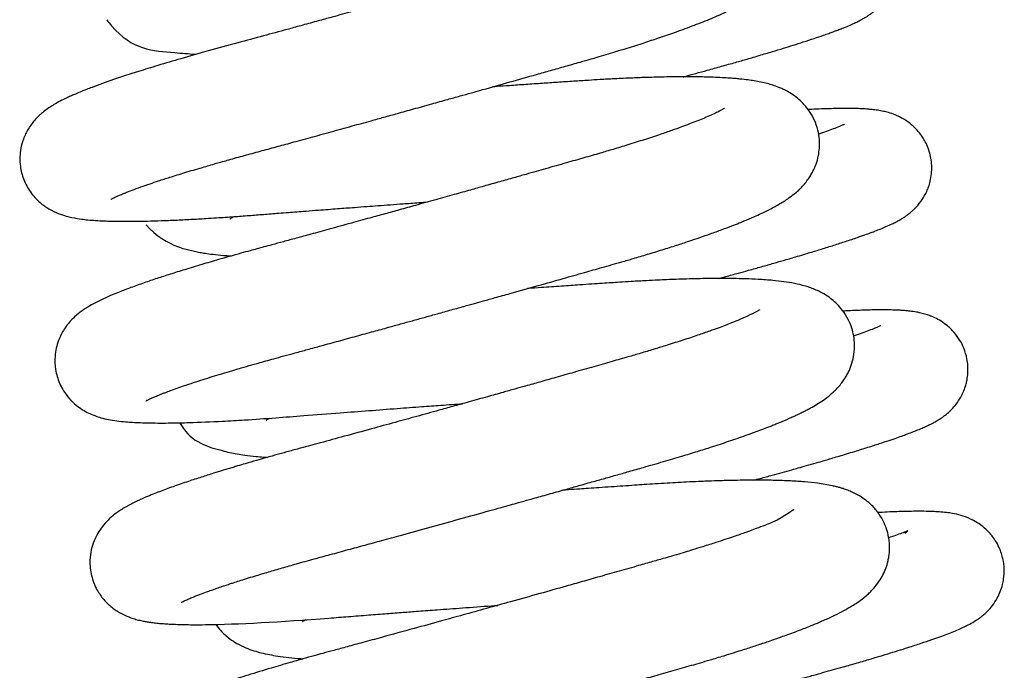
# Model space of a CAD drawing. Header units: inches. Extents: x 0 to 77643, y -44170 to 0.
# Tile 494 of 546: x 76590.931 to 76591.331, y -39754.608 to -39754.344. Entities that reach past the tile are written whole.
import ezdxf

# ---------------------------------------------------------------- set-up
doc = ezdxf.new("R2010")
doc.units = ezdxf.units.IN
doc.header["$MEASUREMENT"] = 0
doc.layers.get('0').update_dxf_attribs({"lineweight": 0})
doc.layers.add('FAKRO LOFT LADDERS', color=7, linetype='Continuous')

# ---------------------------------------------------------------- blocks, each defined once
blk = doc.blocks.new('A$C1F246084')
at = {"layer": 'FAKRO LOFT LADDERS', "color": 7, "linetype": 'Continuous'}
for points, knots in [([(96.4102, 325.4542), (96.4102, 325.4542), (96.4114, 325.4548), (96.4159, 325.4573), (96.4236, 325.4611), (96.4334, 325.4657), (96.4466, 325.4716), (96.4639, 325.4789), (96.4848, 325.4873), (96.5131, 325.4981), (96.5499, 325.5116), (96.5923, 325.5263), (96.6382, 325.5417), (96.6923, 325.5592), (96.7608, 325.5805), (96.835, 325.6026), (96.9053, 325.623), (96.9718, 325.6418), (97.0411, 325.661), (97.1159, 325.6812), (97.1907, 325.7017), (97.2699, 325.7233), (97.3568, 325.7471), (97.4524, 325.7734), (97.5485, 325.8), (97.6318, 325.823), (97.7035, 325.8429), (97.7705, 325.8615), (97.8461, 325.8825), (97.9255, 325.9046), (97.999, 325.9252), (98.0795, 325.9477), (98.1782, 325.9754), (98.2995, 326.0095), (98.4064, 326.0397), (98.4935, 326.0644), (98.5622, 326.0839), (98.6259, 326.102), (98.6789, 326.1173), (98.7238, 326.1304), (98.7782, 326.1466), (98.8469, 326.1676), (98.9234, 326.1918), (98.9921, 326.2144), (99.0457, 326.2327), (99.0902, 326.2483), (99.1306, 326.2629), (99.1729, 326.2788), (99.2142, 326.2949), (99.2532, 326.3108), (99.287, 326.3253), (99.3135, 326.3373), (99.3346, 326.3472), (99.3565, 326.3579), (99.3778, 326.3688), (99.3982, 326.3801), (99.4171, 326.3911), (99.4378, 326.404), (99.4564, 326.4168), (99.4743, 326.4302), (99.4938, 326.4464), (99.5129, 326.4645), (99.5343, 326.4891), (99.5484, 326.5082), (99.5612, 326.5287), (99.575, 326.5552), (99.5877, 326.5883), (99.5968, 326.6287), (99.6, 326.6701), (99.5967, 326.7152), (99.5856, 326.759), (99.5687, 326.7982), (99.547, 326.8337), (99.52, 326.8657), (99.4906, 326.892), (99.4515, 326.9189), (99.4092, 326.9392), (99.3629, 326.9547), (99.3195, 326.965), (99.2813, 326.9715), (99.2484, 326.976), (99.224, 326.9787), (99.2016, 326.9808), (99.1815, 326.9824), (99.1551, 326.9842), (99.1253, 326.9859), (99.095, 326.9871), (99.0679, 326.9879), (99.0352, 326.9887), (98.9912, 326.9892), (98.9392, 326.9892), (98.8852, 326.9886), (98.8328, 326.9875), (98.7821, 326.9861), (98.7345, 326.9844), (98.6905, 326.9826), (98.6415, 326.9803), (98.5864, 326.9774), (98.531, 326.9742), (98.4853, 326.9712), (98.4463, 326.9686), (98.4067, 326.966), (98.3612, 326.963), (98.3081, 326.9594), (98.2457, 326.9551), (98.1778, 326.9505), (98.1133, 326.946), (98.0716, 326.9431), (98.0528, 326.9418), (98.0512, 326.9417)], [0.124816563, 0.124816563, 0.124816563, 0.124816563, 0.124864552, 0.12493936, 0.124987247, 0.125039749, 0.125111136, 0.125179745, 0.125251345, 0.125332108, 0.125444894, 0.125551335, 0.125640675, 0.125749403, 0.125883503, 0.126026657, 0.126134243, 0.126226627, 0.126336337, 0.126443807, 0.126548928, 0.126648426, 0.126766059, 0.126894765, 0.127020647, 0.127133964, 0.127209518, 0.127290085, 0.127384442, 0.127491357, 0.127586, 0.127659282, 0.12779351, 0.127958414, 0.128124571, 0.128213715, 0.128309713, 0.128406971, 0.128482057, 0.128538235, 0.128604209, 0.128725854, 0.128856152, 0.128976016, 0.129079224, 0.129146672, 0.129228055, 0.129317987, 0.129409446, 0.129499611, 0.129589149, 0.129660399, 0.12970736, 0.129761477, 0.129844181, 0.129893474, 0.129947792, 0.130022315, 0.130084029, 0.1301309, 0.130190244, 0.130262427, 0.130319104, 0.130363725, 0.130402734, 0.130442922, 0.130505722, 0.13056508, 0.130622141, 0.130681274, 0.130750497, 0.13080647, 0.130866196, 0.130928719, 0.130996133, 0.131058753, 0.131181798, 0.131294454, 0.131418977, 0.131542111, 0.131606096, 0.131678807, 0.131726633, 0.131771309, 0.131822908, 0.131910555, 0.131971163, 0.132016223, 0.132078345, 0.132167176, 0.132272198, 0.132362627, 0.13244719, 0.132534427, 0.132607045, 0.132669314, 0.132734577, 0.132825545, 0.132908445, 0.132968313, 0.133014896, 0.133067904, 0.133128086, 0.133196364, 0.133276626, 0.133369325, 0.1334544, 0.133518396, 0.133524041, 0.133524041, 0.133524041, 0.133524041]), ([(99.1493, 326.8404), (99.1493, 326.8404), (99.1476, 326.8392), (99.1388, 326.8339), (99.1212, 326.8245), (99.1012, 326.8148), (99.0813, 326.8057), (99.0606, 326.7967), (99.0362, 326.7865), (99.0068, 326.7748), (98.9759, 326.7629), (98.9466, 326.752), (98.9212, 326.7428), (98.8899, 326.7317), (98.8436, 326.7158), (98.7805, 326.6949), (98.7124, 326.6732), (98.6469, 326.6531), (98.5859, 326.6349), (98.5221, 326.6163), (98.4522, 326.5964), (98.3734, 326.5738), (98.2891, 326.5498), (98.1966, 326.5235), (98.0944, 326.4946), (97.981, 326.4627), (97.865, 326.4301), (97.7576, 326.4001), (97.6709, 326.376), (97.6013, 326.3567), (97.5451, 326.3411), (97.4939, 326.3269), (97.4405, 326.3122), (97.3788, 326.2952), (97.3113, 326.2766), (97.2273, 326.2536), (97.1272, 326.2262), (97.0016, 326.1921), (96.87, 326.1565), (96.7438, 326.1206), (96.6341, 326.0882), (96.482, 326.0411), (96.3732, 326.0041), (96.2969, 325.9748), (96.2784, 325.9674), (96.2644, 325.9618), (96.2514, 325.9564), (96.2362, 325.9499), (96.2187, 325.9422), (96.1959, 325.9317), (96.1697, 325.9187), (96.1423, 325.9036), (96.1163, 325.8872), (96.0876, 325.8662), (96.0545, 325.8366), (96.0194, 325.7914), (95.9942, 325.7398), (95.9786, 325.6794), (95.9779, 325.6133), (95.9949, 325.5456), (96.0282, 325.4845), (96.0703, 325.439), (96.1201, 325.4044), (96.1613, 325.3856), (96.1974, 325.374), (96.232, 325.3658), (96.2662, 325.3601), (96.3024, 325.356), (96.3379, 325.3531), (96.3746, 325.3512), (96.4132, 325.3499), (96.4538, 325.3492), (96.5018, 325.3492), (96.5556, 325.3498), (96.615, 325.3512), (96.6808, 325.3535), (96.7393, 325.3561), (96.7871, 325.3586), (96.8238, 325.3606), (96.8645, 325.363), (96.9198, 325.3665), (96.9874, 325.3711), (97.0618, 325.3767), (97.1324, 325.3823), (97.1954, 325.3873), (97.248, 325.3914), (97.2912, 325.3947), (97.3384, 325.3984), (97.4028, 325.4033), (97.4793, 325.4091), (97.5562, 325.4149), (97.62, 325.4197), (97.6766, 325.4239), (97.7333, 325.4281), (97.7976, 325.4328), (97.8564, 325.437), (97.8953, 325.4398), (97.9094, 325.4408)], [0.870122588, 0.870122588, 0.870122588, 0.870122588, 0.870178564, 0.87028236, 0.870384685, 0.870480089, 0.870544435, 0.870599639, 0.870681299, 0.870759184, 0.870834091, 0.870906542, 0.870955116, 0.871001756, 0.871104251, 0.871226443, 0.871348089, 0.871453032, 0.871543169, 0.87163193, 0.871738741, 0.871844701, 0.871962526, 0.872082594, 0.872213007, 0.872361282, 0.872517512, 0.872652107, 0.872764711, 0.87284284, 0.872913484, 0.872976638, 0.873036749, 0.873116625, 0.873212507, 0.873297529, 0.873445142, 0.873611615, 0.873814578, 0.874011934, 0.874191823, 0.874357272, 0.874826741, 0.874894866, 0.874939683, 0.874976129, 0.87501085, 0.875050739, 0.875108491, 0.875169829, 0.875266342, 0.875365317, 0.875445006, 0.875524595, 0.875629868, 0.875726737, 0.875804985, 0.875881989, 0.875979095, 0.876065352, 0.876155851, 0.876255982, 0.876337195, 0.876433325, 0.876528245, 0.876603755, 0.876736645, 0.876823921, 0.876925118, 0.877040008, 0.877114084, 0.877217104, 0.87732624, 0.877428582, 0.877548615, 0.877668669, 0.877784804, 0.877847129, 0.877904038, 0.877959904, 0.878036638, 0.878156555, 0.878257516, 0.878353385, 0.878449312, 0.878512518, 0.878562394, 0.878619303, 0.878695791, 0.878809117, 0.878908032, 0.878981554, 0.879044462, 0.879115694, 0.879188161, 0.879278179, 0.879329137, 0.879329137, 0.879329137, 0.879329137]), ([(99.1195, 326.0337), (99.121, 326.0342), (99.141, 326.0396), (99.1793, 326.05), (99.2387, 326.0663), (99.3013, 326.0837), (99.3645, 326.1016), (99.4239, 326.1186), (99.4827, 326.1358), (99.5397, 326.1528), (99.593, 326.169), (99.6417, 326.1841), (99.6905, 326.1997), (99.7392, 326.2156), (99.7779, 326.2288), (99.8077, 326.2394), (99.8303, 326.2475), (99.8516, 326.2555), (99.876, 326.2649), (99.9023, 326.2757), (99.9281, 326.2871), (99.952, 326.2986), (99.9698, 326.3082), (99.9847, 326.3171), (99.9952, 326.3237), (100.0081, 326.3327), (100.0217, 326.3432), (100.0372, 326.3566), (100.0532, 326.3726), (100.0698, 326.3927), (100.0846, 326.414), (100.0994, 326.441), (100.1116, 326.4713), (100.1195, 326.5017), (100.1235, 326.5282), (100.1251, 326.5565), (100.1234, 326.5884), (100.1173, 326.6202), (100.1083, 326.649), (100.0965, 326.6764), (100.0776, 326.7088), (100.0522, 326.7403), (100.0213, 326.7681), (99.989, 326.7899), (99.9531, 326.8075), (99.9175, 326.8196), (99.8855, 326.8268), (99.8586, 326.831), (99.8345, 326.8337), (99.8129, 326.8354), (99.7898, 326.8367), (99.762, 326.8377), (99.7282, 326.8381), (99.6942, 326.8379), (99.667, 326.8375), (99.6408, 326.8368), (99.6122, 326.8359), (99.581, 326.8346), (99.5587, 326.8336), (99.5478, 326.833), (99.5462, 326.833)], [0.133271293, 0.133271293, 0.133271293, 0.133271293, 0.133277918, 0.13335651, 0.133436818, 0.133539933, 0.133643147, 0.133734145, 0.133831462, 0.133944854, 0.13404243, 0.13413507, 0.134237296, 0.134355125, 0.134466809, 0.134534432, 0.134595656, 0.134658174, 0.134725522, 0.134826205, 0.134924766, 0.135004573, 0.135085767, 0.13511858, 0.135152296, 0.135193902, 0.135225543, 0.135262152, 0.135304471, 0.135341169, 0.1353779, 0.135417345, 0.135467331, 0.135509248, 0.135541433, 0.135571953, 0.135618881, 0.13566443, 0.135696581, 0.135735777, 0.135780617, 0.135844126, 0.135897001, 0.135955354, 0.136021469, 0.136101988, 0.13619617, 0.136276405, 0.13634728, 0.136422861, 0.136481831, 0.136559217, 0.136674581, 0.136763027, 0.136824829, 0.136874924, 0.136947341, 0.137020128, 0.137077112, 0.137086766, 0.137086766, 0.137086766, 0.137086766]), ([(96.3905, 326.3042), (96.3978, 326.2939), (96.5036, 326.1617), (96.6354, 326.1552), (96.7763, 326.1433), (96.8105, 326.1407)], [0.85849885, 0.85849885, 0.85849885, 0.85849885, 0.858556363, 0.859285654, 0.859504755, 0.859504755, 0.859504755, 0.859504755]), ([(96.576, 324.4988), (96.576, 324.4988), (96.5767, 324.4992), (96.5802, 324.5011), (96.5851, 324.5036), (96.5917, 324.5068), (96.6003, 324.5108), (96.6129, 324.5164), (96.628, 324.5228), (96.643, 324.5288), (96.6576, 324.5346), (96.6756, 324.5414), (96.6994, 324.5503), (96.7305, 324.5614), (96.7622, 324.5723), (96.7962, 324.5837), (96.8334, 324.5958), (96.878, 324.61), (96.9238, 324.6241), (96.968, 324.6374), (97.0075, 324.6491), (97.0464, 324.6604), (97.0901, 324.673), (97.1372, 324.6863), (97.1839, 324.6992), (97.2299, 324.7118), (97.2831, 324.7262), (97.3421, 324.7423), (97.4109, 324.7611), (97.4882, 324.7823), (97.571, 324.8051), (97.6497, 324.8267), (97.7194, 324.846), (97.7804, 324.8628), (97.8369, 324.8785), (97.8926, 324.8939), (97.9516, 324.9103), (98.0142, 324.9278), (98.0752, 324.9448), (98.1284, 324.9596), (98.1779, 324.9734), (98.2338, 324.9891), (98.3206, 325.0134), (98.4288, 325.0438), (98.5468, 325.0771), (98.6471, 325.1055), (98.7237, 325.1273), (98.782, 325.1439), (98.832, 325.1582), (98.8879, 325.1745), (98.9523, 325.1937), (99.0207, 325.2147), (99.0863, 325.2355), (99.1455, 325.2549), (99.1986, 325.2728), (99.2511, 325.2911), (99.3015, 325.3094), (99.3468, 325.3265), (99.3827, 325.3406), (99.4109, 325.3521), (99.4346, 325.3621), (99.4605, 325.3733), (99.4924, 325.3878), (99.5245, 325.4035), (99.5532, 325.4186), (99.5759, 325.4315), (99.5977, 325.4448), (99.6206, 325.4601), (99.6436, 325.4775), (99.6618, 325.4932), (99.6769, 325.5079), (99.6899, 325.5216), (99.7044, 325.5393), (99.718, 325.5586), (99.7302, 325.579), (99.743, 325.6049), (99.7548, 325.6373), (99.763, 325.6763), (99.7657, 325.7159), (99.7624, 325.76), (99.7508, 325.8064), (99.7309, 325.8504), (99.7056, 325.8876), (99.6812, 325.9147), (99.6515, 325.9403), (99.6291, 325.9554), (99.607, 325.9679), (99.59, 325.9763), (99.5682, 325.9857), (99.5438, 325.9943), (99.5158, 326.0023), (99.4865, 326.0091), (99.4563, 326.0146), (99.4235, 326.0194), (99.3934, 326.0229), (99.3653, 326.0255), (99.3415, 326.0274), (99.3109, 326.0294), (99.2737, 326.0313), (99.236, 326.0325), (99.2038, 326.0332), (99.1735, 326.0336), (99.1376, 326.0339), (99.0937, 326.0337), (99.0432, 326.0331), (98.9944, 326.032), (98.9524, 326.0308), (98.9155, 326.0295), (98.8642, 326.0275), (98.8015, 326.0246), (98.7307, 326.0208), (98.6666, 326.0169), (98.5992, 326.0124), (98.5265, 326.0075), (98.4506, 326.0024), (98.3749, 325.9972), (98.3034, 325.9923), (98.2509, 325.9887), (98.2242, 325.9868), (98.217, 325.9863)], [0.1119448, 0.1119448, 0.1119448, 0.1119448, 0.111984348, 0.112043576, 0.112092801, 0.112126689, 0.112172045, 0.112243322, 0.112308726, 0.112356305, 0.112404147, 0.112453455, 0.112522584, 0.112611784, 0.112692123, 0.112744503, 0.112839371, 0.112925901, 0.113007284, 0.113093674, 0.113160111, 0.113208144, 0.113285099, 0.113369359, 0.113426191, 0.113495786, 0.113571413, 0.113654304, 0.113743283, 0.113852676, 0.113964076, 0.114068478, 0.114156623, 0.114229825, 0.1142997, 0.114369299, 0.114438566, 0.114520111, 0.114602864, 0.114665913, 0.114718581, 0.114788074, 0.114875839, 0.115045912, 0.115200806, 0.115335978, 0.115447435, 0.115516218, 0.11558137, 0.115661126, 0.115760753, 0.115870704, 0.115980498, 0.11608038, 0.116172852, 0.116264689, 0.116374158, 0.116470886, 0.116549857, 0.116612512, 0.116667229, 0.116721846, 0.116806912, 0.116918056, 0.116994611, 0.117060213, 0.11712778, 0.117200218, 0.11727903, 0.117344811, 0.117373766, 0.117413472, 0.117461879, 0.117505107, 0.117541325, 0.117580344, 0.117643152, 0.117697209, 0.117752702, 0.117810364, 0.117880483, 0.117950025, 0.118014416, 0.118073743, 0.118129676, 0.118193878, 0.118228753, 0.118271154, 0.118316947, 0.118388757, 0.118458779, 0.118542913, 0.118630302, 0.118706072, 0.118804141, 0.11886319, 0.118911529, 0.11897474, 0.119074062, 0.11915329, 0.119211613, 0.119267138, 0.119328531, 0.119413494, 0.11950617, 0.119589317, 0.119655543, 0.11970903, 0.119762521, 0.119892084, 0.119988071, 0.120066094, 0.120160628, 0.120264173, 0.12035691, 0.120457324, 0.120554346, 0.120626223, 0.120652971, 0.120652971, 0.120652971, 0.120652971]), ([(99.315, 325.8849), (99.315, 325.8849), (99.315, 325.8849), (99.3134, 325.8838), (99.3059, 325.8792), (99.2922, 325.8718), (99.2719, 325.8617), (99.245, 325.8493), (99.2141, 325.8361), (99.1822, 325.8231), (99.1487, 325.8101), (99.1102, 325.7957), (99.0644, 325.7793), (99.0064, 325.7593), (98.937, 325.7364), (98.8618, 325.7127), (98.7913, 325.6913), (98.722, 325.6708), (98.6484, 325.6496), (98.5625, 325.625), (98.4867, 325.6034), (98.4226, 325.5852), (98.3726, 325.571), (98.3149, 325.5547), (98.2487, 325.536), (98.1801, 325.5166), (98.1081, 325.4964), (98.0318, 325.475), (97.9449, 325.4507), (97.8583, 325.4266), (97.778, 325.4043), (97.706, 325.3843), (97.63, 325.3633), (97.5417, 325.339), (97.4482, 325.3133), (97.3611, 325.2894), (97.289, 325.2698), (97.2277, 325.2531), (97.177, 325.2393), (97.1353, 325.228), (97.1013, 325.2188), (97.0649, 325.2089), (97.0031, 325.1917), (96.9257, 325.1698), (96.8374, 325.1439), (96.761, 325.1208), (96.6909, 325.0989), (96.6269, 325.078), (96.5645, 325.0569), (96.5043, 325.0353), (96.4549, 325.0165), (96.4123, 324.9991), (96.3746, 324.9825), (96.3369, 324.9642), (96.3074, 324.9477), (96.2851, 324.9335), (96.2683, 324.9218), (96.2494, 324.9071), (96.2281, 324.8876), (96.2076, 324.8649), (96.1846, 324.8336), (96.1582, 324.7825), (96.143, 324.7161), (96.1458, 324.6448), (96.1643, 324.5816), (96.195, 324.5293), (96.229, 324.4917), (96.2601, 324.4663), (96.2916, 324.4468), (96.3178, 324.4346), (96.3396, 324.4262), (96.3685, 324.4171), (96.4006, 324.4099), (96.439, 324.4037), (96.4757, 324.3999), (96.5129, 324.3972), (96.5506, 324.3953), (96.6094, 324.3937), (96.6843, 324.3936), (96.7985, 324.3961), (96.9143, 324.4009), (97.0532, 324.4088), (97.1815, 324.4176), (97.333, 324.4297), (97.4803, 324.4412), (97.6291, 324.4525), (97.7586, 324.4623), (97.8731, 324.4707), (97.9762, 324.4783), (98.0406, 324.483), (98.0749, 324.4854), (98.0752, 324.4854)], [0.882948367, 0.882948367, 0.882948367, 0.882948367, 0.882949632, 0.883014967, 0.883096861, 0.88318297, 0.883273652, 0.883381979, 0.883479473, 0.88356231, 0.883643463, 0.883730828, 0.883827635, 0.88393516, 0.884072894, 0.884205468, 0.884315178, 0.884409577, 0.884521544, 0.884638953, 0.884773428, 0.884832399, 0.884897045, 0.884972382, 0.885058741, 0.88515421, 0.885235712, 0.885332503, 0.885442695, 0.885562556, 0.885657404, 0.885743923, 0.885833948, 0.885945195, 0.886081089, 0.886195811, 0.886288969, 0.886371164, 0.886447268, 0.8865004, 0.886547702, 0.886593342, 0.886658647, 0.886820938, 0.886948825, 0.887087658, 0.887214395, 0.887333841, 0.887463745, 0.887610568, 0.887750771, 0.88784483, 0.887967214, 0.888092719, 0.888213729, 0.888265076, 0.888311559, 0.88837361, 0.888436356, 0.888486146, 0.88854256, 0.888631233, 0.888735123, 0.888818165, 0.888908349, 0.88899641, 0.889062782, 0.889123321, 0.889181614, 0.889246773, 0.889291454, 0.889354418, 0.889453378, 0.889566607, 0.889694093, 0.889780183, 0.889875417, 0.889993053, 0.890210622, 0.890377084, 0.890651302, 0.890814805, 0.891033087, 0.891216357, 0.891444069, 0.89161456, 0.891782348, 0.891924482, 0.892033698, 0.892156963, 0.89215802, 0.89215802, 0.89215802, 0.89215802]), ([(99.2864, 325.0784), (99.2978, 325.0815), (99.3296, 325.0901), (99.377, 325.103), (99.4232, 325.1158), (99.4592, 325.1258), (99.4892, 325.1342), (99.5189, 325.1426), (99.5555, 325.1531), (99.6037, 325.1669), (99.6538, 325.1816), (99.6959, 325.1941), (99.7369, 325.2064), (99.7842, 325.2209), (99.841, 325.2387), (99.8977, 325.2572), (99.9474, 325.274), (99.9838, 325.2868), (100.0092, 325.2961), (100.0308, 325.3043), (100.0545, 325.3136), (100.0807, 325.3245), (100.105, 325.3354), (100.1264, 325.346), (100.1431, 325.3551), (100.1584, 325.3642), (100.1717, 325.373), (100.1861, 325.3834), (100.1978, 325.3929), (100.2103, 325.4041), (100.2283, 325.4222), (100.2507, 325.4501), (100.2698, 325.4841), (100.2817, 325.5139), (100.29, 325.5421), (100.2954, 325.5741), (100.2966, 325.6058), (100.2944, 325.6353), (100.2891, 325.665), (100.2795, 325.6963), (100.2666, 325.7247), (100.2509, 325.7511), (100.233, 325.7752), (100.211, 325.7978), (100.194, 325.8123), (100.1726, 325.8278), (100.1523, 325.8396), (100.1364, 325.8475), (100.1159, 325.8563), (100.0916, 325.8644), (100.0648, 325.871), (100.0391, 325.8756), (100.015, 325.8787), (99.9918, 325.8808), (99.9692, 325.8822), (99.9461, 325.8831), (99.9264, 325.8836), (99.9061, 325.8839), (99.8804, 325.8839), (99.8477, 325.8836), (99.8078, 325.8826), (99.7645, 325.8811), (99.7304, 325.8795), (99.7128, 325.8786), (99.7108, 325.8785)], [0.120401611, 0.120401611, 0.120401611, 0.120401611, 0.120450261, 0.120537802, 0.120608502, 0.120656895, 0.120702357, 0.120747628, 0.120797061, 0.120878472, 0.120985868, 0.12105595, 0.12110456, 0.121211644, 0.121331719, 0.121456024, 0.12159398, 0.121692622, 0.121756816, 0.121815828, 0.121889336, 0.121981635, 0.122084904, 0.122157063, 0.122216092, 0.122264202, 0.122309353, 0.122342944, 0.122378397, 0.122404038, 0.122433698, 0.122501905, 0.122563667, 0.1225957, 0.122630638, 0.122679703, 0.122721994, 0.122753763, 0.122793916, 0.122838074, 0.122880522, 0.122914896, 0.122959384, 0.123002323, 0.123036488, 0.123076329, 0.123112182, 0.123141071, 0.123170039, 0.123239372, 0.123300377, 0.123382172, 0.123463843, 0.123523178, 0.123604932, 0.123678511, 0.12372715, 0.123777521, 0.123848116, 0.123935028, 0.124025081, 0.124131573, 0.124225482, 0.12423769, 0.12423769, 0.12423769, 0.12423769]), ([(99.8832, 325.8092), (99.8832, 325.8092), (99.8827, 325.8089), (99.8789, 325.8071), (99.8681, 325.8022), (99.848, 325.7938), (99.8153, 325.7815), (99.7861, 325.7711), (99.7671, 325.7645), (99.7611, 325.7625)], [0.8781202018, 0.8781202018, 0.8781202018, 0.8781202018, 0.8781430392, 0.8782208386, 0.8782664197, 0.8784176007, 0.8785331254, 0.8786449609, 0.8786938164, 0.8786938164, 0.8786938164, 0.8786938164]), ([(96.9729, 325.3599), (96.973, 325.3599), (96.9735, 325.3603), (96.9767, 325.3626), (96.9813, 325.3657), (96.9866, 325.3691), (96.9904, 325.3714), (96.9905, 325.3714)], [0.1297785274, 0.1297785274, 0.1297785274, 0.1297785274, 0.1297860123, 0.1298372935, 0.1298828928, 0.1299553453, 0.1299560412, 0.1299560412, 0.1299560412, 0.1299560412]), ([(96.5763, 325.3325), (96.6214, 325.2793), (96.6972, 325.2375), (96.7562, 325.2194), (96.7855, 325.2116), (96.8116, 325.206), (96.8375, 325.2011), (96.8681, 325.1963), (96.9069, 325.1913), (96.9459, 325.1875), (96.9719, 325.1855), (96.9797, 325.1849)], [0.8713532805, 0.8713532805, 0.8713532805, 0.8713532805, 0.8716900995, 0.8717794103, 0.8718483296, 0.8719198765, 0.8719858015, 0.8720493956, 0.8721487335, 0.8722681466, 0.872318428, 0.872318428, 0.872318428, 0.872318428]), ([(96.7419, 323.5433), (96.7419, 323.5433), (96.7452, 323.5453), (96.7565, 323.5509), (96.7727, 323.5584), (96.7919, 323.5666), (96.812, 323.5747), (96.8341, 323.5833), (96.859, 323.5926), (96.8858, 323.6022), (96.9107, 323.6109), (96.9359, 323.6195), (96.9571, 323.6266), (96.9738, 323.6321), (96.9927, 323.6383), (97.0194, 323.6468), (97.0526, 323.6573), (97.0981, 323.6713), (97.1541, 323.6881), (97.2205, 323.7075), (97.2922, 323.7279), (97.3682, 323.749), (97.4501, 323.7711), (97.5309, 323.7932), (97.6122, 323.8154), (97.6962, 323.8385), (97.7982, 323.8665), (97.9215, 323.9006), (98.0614, 323.9393), (98.1739, 323.9706), (98.2539, 323.9929), (98.299, 324.0056), (98.3439, 324.0181), (98.3975, 324.0331), (98.4641, 324.0517), (98.535, 324.0717), (98.6076, 324.0921), (98.6749, 324.1111), (98.7403, 324.1296), (98.8014, 324.1469), (98.8651, 324.165), (98.9409, 324.1865), (99.0248, 324.2105), (99.1099, 324.2358), (99.1857, 324.2591), (99.2462, 324.2782), (99.2949, 324.2941), (99.3352, 324.3075), (99.3758, 324.3213), (99.4167, 324.3357), (99.4675, 324.354), (99.5113, 324.3706), (99.5472, 324.3847), (99.5672, 324.3928), (99.5838, 324.3997), (99.5993, 324.4063), (99.6147, 324.4129), (99.6328, 324.4209), (99.6543, 324.4307), (99.6765, 324.4413), (99.697, 324.4516), (99.7198, 324.4636), (99.7455, 324.4781), (99.7761, 324.4973), (99.8063, 324.5192), (99.8372, 324.5459), (99.8643, 324.5756), (99.8826, 324.6012), (99.8954, 324.6227), (99.9065, 324.6445), (99.9194, 324.6776), (99.929, 324.7198), (99.9317, 324.764), (99.9277, 324.8055), (99.9175, 324.8468), (99.9012, 324.8866), (99.8761, 324.9265), (99.8494, 324.9568), (99.8237, 324.9797), (99.7978, 324.9982), (99.7732, 325.0125), (99.7477, 325.0247), (99.7231, 325.0344), (99.6881, 325.0456), (99.6472, 325.0551), (99.5947, 325.0636), (99.5411, 325.0696), (99.4801, 325.0741), (99.4164, 325.0768), (99.3518, 325.0783), (99.2912, 325.0785), (99.2349, 325.0781), (99.1868, 325.0773), (99.1367, 325.076), (99.0878, 325.0744), (99.0425, 325.0726), (98.9957, 325.0706), (98.9401, 325.0678), (98.8798, 325.0644), (98.8239, 325.0609), (98.778, 325.0578), (98.7342, 325.0549), (98.6847, 325.0516), (98.6208, 325.0473), (98.5413, 325.0419), (98.4585, 325.0362), (98.4048, 325.0325), (98.3829, 325.0309)], [0.099073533, 0.099073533, 0.099073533, 0.099073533, 0.099176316, 0.099253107, 0.099344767, 0.099433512, 0.099495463, 0.099560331, 0.099647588, 0.099709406, 0.099774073, 0.099835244, 0.09988477, 0.099908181, 0.099947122, 0.100002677, 0.100066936, 0.100138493, 0.100254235, 0.100360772, 0.100467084, 0.100591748, 0.100701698, 0.100819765, 0.100928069, 0.101031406, 0.101153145, 0.10132516, 0.101501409, 0.101678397, 0.101744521, 0.101799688, 0.101847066, 0.101912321, 0.102000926, 0.102097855, 0.102181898, 0.102279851, 0.102359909, 0.1024401, 0.102524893, 0.102619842, 0.102755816, 0.102884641, 0.102999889, 0.1031093, 0.10317939, 0.103246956, 0.103320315, 0.103399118, 0.103477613, 0.103618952, 0.103674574, 0.103717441, 0.103756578, 0.103792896, 0.103830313, 0.103870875, 0.103931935, 0.104000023, 0.104056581, 0.104108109, 0.10420007, 0.10429493, 0.104398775, 0.104486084, 0.104588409, 0.104633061, 0.104665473, 0.104700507, 0.104760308, 0.104825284, 0.104888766, 0.104945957, 0.104998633, 0.105063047, 0.105134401, 0.105194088, 0.105249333, 0.105302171, 0.105362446, 0.105416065, 0.105480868, 0.105549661, 0.105691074, 0.1058235, 0.105957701, 0.106121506, 0.106246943, 0.106370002, 0.106508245, 0.106585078, 0.106667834, 0.106752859, 0.106830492, 0.106899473, 0.106961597, 0.107040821, 0.107143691, 0.107218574, 0.107273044, 0.107331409, 0.107395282, 0.107469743, 0.1075819, 0.107700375, 0.107781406, 0.107781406, 0.107781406, 0.107781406]), ([(99.4809, 324.9296), (99.4809, 324.9295), (99.4751, 324.9254), (99.4263, 324.8996), (99.3531, 324.8697), (99.3179, 324.856), (99.284, 324.8433), (99.2412, 324.8278), (99.1861, 324.8086), (99.1191, 324.7863), (99.0486, 324.7639), (98.9813, 324.7431), (98.9188, 324.7245), (98.8541, 324.7057), (98.7801, 324.6845), (98.6951, 324.6602), (98.6059, 324.6348), (98.5206, 324.6106), (98.4439, 324.5889), (98.3788, 324.5705), (98.3206, 324.5541), (98.2608, 324.5373), (98.1886, 324.5171), (98.1087, 324.4948), (98.0318, 324.4733), (97.949, 324.4503), (97.8581, 324.4251), (97.7514, 324.3956), (97.6367, 324.3641), (97.5184, 324.3317), (97.4068, 324.3013), (97.3286, 324.2801), (97.2784, 324.2665), (97.2502, 324.2588), (97.2234, 324.2514), (97.1977, 324.2443), (97.1707, 324.2368), (97.1377, 324.2275), (97.0951, 324.2153), (97.0509, 324.2025), (97.0141, 324.1917), (96.9874, 324.1837), (96.9646, 324.1768), (96.9335, 324.1674), (96.8903, 324.154), (96.8348, 324.1364), (96.7849, 324.12), (96.7403, 324.1048), (96.7051, 324.0925), (96.6712, 324.0802), (96.6399, 324.0684), (96.6072, 324.0556), (96.577, 324.0431), (96.5512, 324.0318), (96.5294, 324.0217), (96.5079, 324.0112), (96.4855, 323.9993), (96.461, 323.9848), (96.4409, 323.9714), (96.4162, 323.9527), (96.3911, 323.93), (96.364, 323.8977), (96.345, 323.868), (96.3277, 323.8313), (96.3157, 323.7922), (96.3099, 323.7483), (96.3111, 323.7071), (96.3194, 323.6587), (96.3399, 323.6061), (96.3752, 323.5558), (96.415, 323.518), (96.4574, 323.4909), (96.4929, 323.4751), (96.522, 323.4653), (96.5464, 323.459), (96.5673, 323.4546), (96.5857, 323.4514), (96.6, 323.4493), (96.62, 323.4468), (96.6394, 323.4448), (96.6658, 323.4427), (96.6906, 323.4412), (96.7206, 323.4399), (96.7553, 323.4389), (96.8023, 323.4383), (96.9841, 323.439), (97.2406, 323.4535), (97.5344, 323.4771), (97.6262, 323.4842), (97.7129, 323.4909), (97.7915, 323.4969), (97.871, 323.5029), (97.9643, 323.5098), (98.0798, 323.5184), (98.1754, 323.5253), (98.2312, 323.5293), (98.241, 323.53)], [0.895801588, 0.895801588, 0.895801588, 0.895801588, 0.895868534, 0.896298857, 0.896412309, 0.896487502, 0.896562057, 0.896649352, 0.896764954, 0.896892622, 0.897020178, 0.897127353, 0.897219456, 0.897310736, 0.897417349, 0.897538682, 0.89766654, 0.897779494, 0.897878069, 0.897965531, 0.898029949, 0.898100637, 0.898192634, 0.898302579, 0.898400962, 0.898481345, 0.898613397, 0.898742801, 0.898886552, 0.899055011, 0.8992074, 0.899338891, 0.899382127, 0.899422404, 0.899461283, 0.899499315, 0.899536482, 0.899582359, 0.899648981, 0.899733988, 0.899793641, 0.899830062, 0.899867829, 0.899910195, 0.899991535, 0.900099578, 0.900221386, 0.900295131, 0.900379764, 0.900458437, 0.90053558, 0.900614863, 0.900717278, 0.900793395, 0.900847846, 0.900923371, 0.901001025, 0.901078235, 0.901150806, 0.901212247, 0.901299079, 0.901366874, 0.901428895, 0.90147278, 0.901534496, 0.901600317, 0.901650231, 0.901698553, 0.901793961, 0.901873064, 0.901949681, 0.90203383, 0.902117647, 0.902188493, 0.902253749, 0.90231457, 0.902369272, 0.902416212, 0.902453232, 0.902526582, 0.902596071, 0.902674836, 0.902729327, 0.90282695, 0.902932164, 0.903053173, 0.90399629, 0.904120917, 0.904247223, 0.90435816, 0.904455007, 0.904544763, 0.904655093, 0.904799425, 0.904966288, 0.905001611, 0.905001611, 0.905001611, 0.905001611]), ([(99.4532, 324.123), (99.4634, 324.1257), (99.493, 324.1337), (99.538, 324.146), (99.5882, 324.1599), (99.6288, 324.1712), (99.667, 324.1819), (99.7055, 324.1928), (99.7466, 324.2045), (99.7826, 324.215), (99.8088, 324.2227), (99.8329, 324.2297), (99.8599, 324.2377), (99.8943, 324.2481), (99.9404, 324.2621), (99.9934, 324.2786), (100.0473, 324.2959), (100.0927, 324.3109), (100.1298, 324.3237), (100.1587, 324.3339), (100.1851, 324.3436), (100.2092, 324.3528), (100.2343, 324.3629), (100.2575, 324.3727), (100.2799, 324.3829), (100.3014, 324.3937), (100.3222, 324.4053), (100.34, 324.4165), (100.356, 324.428), (100.3719, 324.4409), (100.3904, 324.458), (100.4128, 324.4835), (100.4315, 324.5118), (100.4459, 324.5407), (100.4551, 324.5652), (100.4611, 324.5878), (100.4655, 324.6115), (100.4679, 324.6371), (100.4674, 324.6677), (100.4625, 324.705), (100.4504, 324.7456), (100.4293, 324.7876), (100.4016, 324.8256), (100.3674, 324.8579), (100.3334, 324.8806), (100.3089, 324.8931), (100.2898, 324.901), (100.2808, 324.9043), (100.2686, 324.9083), (100.2568, 324.9117), (100.2444, 324.9149), (100.2331, 324.9173), (100.216, 324.9206), (100.196, 324.9235), (100.1726, 324.9259), (100.1528, 324.9274), (100.1298, 324.9286), (100.1026, 324.9295), (100.0697, 324.9299), (100.0363, 324.9297), (100.0043, 324.9291), (99.9718, 324.9282), (99.938, 324.927), (99.9061, 324.9256), (99.8851, 324.9245), (99.8763, 324.924)], [0.107532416, 0.107532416, 0.107532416, 0.107532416, 0.107575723, 0.107658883, 0.107728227, 0.107799, 0.107843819, 0.107905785, 0.10798168, 0.108044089, 0.108086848, 0.108116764, 0.108169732, 0.108231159, 0.108306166, 0.108432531, 0.108551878, 0.108658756, 0.108753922, 0.108835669, 0.108895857, 0.108983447, 0.109068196, 0.109135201, 0.109225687, 0.109311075, 0.109373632, 0.109441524, 0.109480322, 0.109515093, 0.109560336, 0.109613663, 0.109670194, 0.109704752, 0.109745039, 0.10977485, 0.109797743, 0.109839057, 0.109874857, 0.109916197, 0.109984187, 0.110037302, 0.110099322, 0.110171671, 0.110231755, 0.11028431, 0.11031091, 0.110337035, 0.110359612, 0.110391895, 0.110425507, 0.110456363, 0.110481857, 0.11057466, 0.110638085, 0.110705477, 0.110760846, 0.110849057, 0.110949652, 0.111033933, 0.11110998, 0.111185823, 0.111260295, 0.111334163, 0.111386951, 0.111386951, 0.111386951, 0.111386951]), ([(100.0543, 324.8548), (100.0544, 324.8549), (100.0523, 324.8538), (100.0446, 324.8502), (100.0262, 324.8425), (99.9994, 324.832), (99.9678, 324.8205), (99.9414, 324.8114), (99.9276, 324.8067), (99.9267, 324.8064)], [0.8909381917, 0.8909381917, 0.8909381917, 0.8909381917, 0.8909983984, 0.8911094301, 0.8912009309, 0.8913179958, 0.8914331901, 0.8915376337, 0.8915448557, 0.8915448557, 0.8915448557, 0.8915448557]), ([(96.738, 324.3923), (96.7398, 324.3887), (96.7875, 324.3031), (96.8927, 324.2741), (96.9716, 324.254), (97.0072, 324.2472), (97.0484, 324.2408), (97.0896, 324.236), (97.126, 324.2327), (97.1437, 324.2314), (97.15, 324.2309)], [0.884152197, 0.884152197, 0.884152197, 0.884152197, 0.884171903, 0.884633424, 0.884726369, 0.884820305, 0.884908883, 0.885038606, 0.885113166, 0.885153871, 0.885153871, 0.885153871, 0.885153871]), ([(97.1456, 324.4066), (97.1456, 324.4066), (97.1463, 324.4072), (97.1498, 324.4096), (97.1556, 324.4134), (97.1596, 324.4159), (97.1604, 324.4163)], [0.1168944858, 0.1168944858, 0.1168944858, 0.1168944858, 0.1169324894, 0.1169994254, 0.117067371, 0.1170831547, 0.1170831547, 0.1170831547, 0.1170831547]), ([(96.9075, 322.5878), (96.9075, 322.5879), (96.908, 322.5881), (96.9112, 322.5899), (96.9193, 322.5941), (96.933, 322.6005), (96.9557, 322.6105), (96.9931, 322.6255), (97.0431, 322.644), (97.0943, 322.6617), (97.142, 322.6775), (97.1856, 322.6916), (97.2308, 322.7057), (97.2776, 322.72), (97.3167, 322.7317), (97.3467, 322.7405), (97.3737, 322.7484), (97.4107, 322.759), (97.4528, 322.771), (97.4911, 322.7816), (97.5306, 322.7925), (97.5771, 322.8052), (97.6324, 322.8202), (97.6887, 322.8356), (97.7478, 322.8518), (97.8184, 322.8711), (97.8985, 322.8931), (97.9786, 322.9152), (98.0575, 322.937), (98.1389, 322.9595), (98.2275, 322.984), (98.3217, 323.0102), (98.4164, 323.0366), (98.5109, 323.063), (98.5956, 323.0867), (98.6684, 323.1072), (98.7326, 323.1252), (98.7969, 323.1433), (98.8678, 323.1633), (98.9457, 323.1854), (99.0296, 323.2092), (99.1159, 323.2337), (99.1886, 323.2546), (99.242, 323.2704), (99.2792, 323.2816), (99.3163, 323.2928), (99.3605, 323.3065), (99.4127, 323.323), (99.4681, 323.3411), (99.5165, 323.3573), (99.5543, 323.3704), (99.5852, 323.3813), (99.6167, 323.3926), (99.6522, 323.4057), (99.6868, 323.419), (99.7176, 323.4311), (99.75, 323.4443), (99.7904, 323.4616), (99.8356, 323.4824), (99.8796, 323.5047), (99.9143, 323.5245), (99.9452, 323.5443), (99.9711, 323.5632), (99.9936, 323.5824), (100.0137, 323.602), (100.0347, 323.6261), (100.0555, 323.6562), (100.0708, 323.6858), (100.0796, 323.708), (100.0854, 323.7259), (100.0899, 323.7432), (100.0942, 323.7653), (100.097, 323.7962), (100.0959, 323.8266), (100.0899, 323.872), (100.0748, 323.9159), (100.0516, 323.9561), (100.0355, 323.9782), (100.0164, 323.9998), (99.9958, 324.0191), (99.9698, 324.0389), (99.9439, 324.0545), (99.9203, 324.0662), (99.8978, 324.0756), (99.878, 324.0825), (99.8604, 324.0878), (99.8437, 324.0923), (99.8087, 324.1005), (99.7611, 324.1083), (99.6949, 324.1153), (99.6262, 324.1198), (99.5481, 324.1225), (99.4602, 324.1233), (99.3753, 324.1224), (99.3009, 324.1206), (99.2471, 324.1187), (99.1981, 324.1168), (99.151, 324.1147), (99.0965, 324.1119), (99.0424, 324.1088), (98.9885, 324.1054), (98.9371, 324.102), (98.8864, 324.0986), (98.8343, 324.0951), (98.7781, 324.0913), (98.7235, 324.0876), (98.6738, 324.0842), (98.6256, 324.0809), (98.5849, 324.078), (98.5578, 324.0762), (98.5487, 324.0755)], [0.086198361, 0.086198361, 0.086198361, 0.086198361, 0.086220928, 0.08628988, 0.086369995, 0.08643144, 0.086531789, 0.086680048, 0.08682409, 0.086952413, 0.087049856, 0.087135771, 0.087217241, 0.087309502, 0.087389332, 0.087419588, 0.087460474, 0.087522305, 0.087598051, 0.087657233, 0.087696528, 0.087774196, 0.087860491, 0.087931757, 0.088008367, 0.088101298, 0.088214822, 0.088323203, 0.088410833, 0.088516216, 0.088630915, 0.088743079, 0.08886767, 0.088984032, 0.089096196, 0.089186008, 0.089259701, 0.089341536, 0.089433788, 0.089536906, 0.089651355, 0.089774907, 0.089897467, 0.08996497, 0.090012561, 0.09006576, 0.090135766, 0.090221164, 0.090318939, 0.090415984, 0.090479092, 0.090528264, 0.090590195, 0.090664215, 0.090745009, 0.090811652, 0.09087022, 0.090970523, 0.091109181, 0.09123367, 0.09135051, 0.091432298, 0.091526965, 0.091596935, 0.091643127, 0.091712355, 0.091781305, 0.091839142, 0.091870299, 0.091898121, 0.091921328, 0.091951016, 0.092002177, 0.092041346, 0.092078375, 0.092191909, 0.092231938, 0.092277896, 0.092314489, 0.09236098, 0.092421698, 0.092476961, 0.092534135, 0.092585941, 0.092644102, 0.092684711, 0.092728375, 0.09278063, 0.092971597, 0.093123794, 0.093275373, 0.093447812, 0.093612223, 0.093776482, 0.09389118, 0.093979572, 0.094029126, 0.094114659, 0.094190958, 0.094266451, 0.094344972, 0.094415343, 0.094476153, 0.094548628, 0.09462153, 0.094695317, 0.094758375, 0.094809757, 0.094876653, 0.094910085, 0.094910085, 0.094910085, 0.094910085]), ([(99.6439, 323.9815), (99.6444, 323.988), (99.5947, 323.9435), (99.5062, 323.9094), (99.4641, 323.8931), (99.4154, 323.8753), (99.3527, 323.8534), (99.2843, 323.8307), (99.2176, 323.8095), (99.1685, 323.7943), (99.1268, 323.7817), (99.0842, 323.769), (99.0327, 323.7539), (98.973, 323.7368), (98.9004, 323.716), (98.8171, 323.6923), (98.7276, 323.6668), (98.6439, 323.6431), (98.5495, 323.6165), (98.4364, 323.5846), (98.3101, 323.5493), (98.1888, 323.5155), (98.0797, 323.4852), (97.9652, 323.4535), (97.8355, 323.4177), (97.7112, 323.3837), (97.6063, 323.355), (97.531, 323.3346), (97.4679, 323.3175), (97.4164, 323.3035), (97.3675, 323.29), (97.316, 323.2756), (97.2626, 323.2604), (97.2129, 323.246), (97.1447, 323.2259), (97.0597, 323.2), (96.9621, 323.1686), (96.8732, 323.1382), (96.8056, 323.1132), (96.7553, 323.093), (96.7156, 323.076), (96.6775, 323.058), (96.6428, 323.0393), (96.6113, 323.0195), (96.58, 322.9961), (96.5453, 322.9631), (96.5101, 322.9144), (96.485, 322.8557), (96.4733, 322.7852), (96.4798, 322.7222), (96.4998, 322.6651), (96.5229, 322.6246), (96.553, 322.5885), (96.585, 322.5602), (96.6161, 322.5401), (96.6463, 322.5249), (96.6845, 322.5102), (96.7288, 322.4993), (96.7797, 322.4916), (96.8333, 322.4868), (96.8884, 322.4842), (96.9434, 322.4831), (97.0021, 322.4829), (97.0693, 322.4839), (97.1507, 322.4862), (97.2277, 322.4894), (97.3025, 322.4933), (97.3691, 322.4972), (97.4436, 322.502), (97.5179, 322.5073), (97.5801, 322.5121), (97.6325, 322.5163), (97.6861, 322.5205), (97.7509, 322.5256), (97.8297, 322.5317), (97.9205, 322.5387), (98.0128, 322.5457), (98.104, 322.5525), (98.1906, 322.5589), (98.2767, 322.5652), (98.3481, 322.5704), (98.3913, 322.5735), (98.4068, 322.5746)], [0.908644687, 0.908644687, 0.908644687, 0.908644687, 0.909165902, 0.909265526, 0.909364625, 0.909471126, 0.90958779, 0.909743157, 0.909848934, 0.909929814, 0.909983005, 0.910046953, 0.910126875, 0.910214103, 0.910307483, 0.910434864, 0.910557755, 0.91066616, 0.910763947, 0.910923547, 0.911097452, 0.911239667, 0.911378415, 0.911506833, 0.911672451, 0.911874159, 0.911992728, 0.912095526, 0.91218457, 0.912258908, 0.912317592, 0.912399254, 0.912490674, 0.912565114, 0.912636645, 0.912826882, 0.913008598, 0.913198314, 0.913397, 0.913504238, 0.913612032, 0.913748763, 0.913869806, 0.913968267, 0.914054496, 0.914158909, 0.914250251, 0.914346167, 0.914428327, 0.914537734, 0.914592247, 0.914667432, 0.914726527, 0.914789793, 0.914859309, 0.914910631, 0.914980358, 0.915130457, 0.915276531, 0.915440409, 0.91559613, 0.915707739, 0.915835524, 0.915985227, 0.916116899, 0.916291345, 0.91638468, 0.916481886, 0.916604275, 0.91672045, 0.916803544, 0.916866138, 0.916936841, 0.91702071, 0.917124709, 0.917244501, 0.917367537, 0.917471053, 0.917582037, 0.917684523, 0.917784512, 0.917840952, 0.917840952, 0.917840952, 0.917840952]), ([(99.6195, 323.1674), (99.6273, 323.1695), (99.6439, 323.174), (99.6692, 323.1809), (99.6955, 323.1881), (99.7227, 323.1955), (99.7526, 323.2038), (99.7891, 323.2139), (99.8312, 323.2257), (99.8729, 323.2375), (99.907, 323.2472), (99.9375, 323.256), (99.9669, 323.2646), (100.0023, 323.275), (100.0426, 323.2869), (100.0887, 323.3009), (100.1371, 323.3158), (100.1908, 323.3327), (100.2444, 323.3501), (100.2942, 323.367), (100.3344, 323.3813), (100.3691, 323.3942), (100.4011, 323.4068), (100.4278, 323.418), (100.4565, 323.4312), (100.483, 323.4448), (100.5076, 323.4596), (100.5278, 323.4741), (100.5436, 323.4868), (100.5619, 323.5039), (100.5844, 323.5295), (100.6053, 323.5611), (100.6212, 323.5952), (100.6309, 323.6254), (100.638, 323.6611), (100.6405, 323.7027), (100.6352, 323.7437), (100.626, 323.7775), (100.6147, 323.8068), (100.5989, 323.8356), (100.5814, 323.8598), (100.5643, 323.8793), (100.5411, 323.9015), (100.5115, 323.9228), (100.472, 323.9435), (100.4319, 323.9575), (100.3955, 323.9653), (100.3631, 323.97), (100.3325, 323.9728), (100.2976, 323.9747), (100.2608, 323.9756), (100.2208, 323.9757), (100.1819, 323.9751), (100.1416, 323.9741), (100.0977, 323.9724), (100.0631, 323.9707), (100.0439, 323.9697), (100.0412, 323.9696)], [0.09466235, 0.09466235, 0.09466235, 0.09466235, 0.094695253, 0.094733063, 0.094771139, 0.094809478, 0.09485242, 0.094904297, 0.094974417, 0.095046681, 0.095102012, 0.095140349, 0.095198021, 0.095250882, 0.095322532, 0.095414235, 0.095510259, 0.095607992, 0.095749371, 0.095872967, 0.095979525, 0.096077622, 0.096182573, 0.096285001, 0.096376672, 0.096474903, 0.096580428, 0.096617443, 0.096654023, 0.096696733, 0.096749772, 0.096810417, 0.096857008, 0.096902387, 0.096936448, 0.096999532, 0.097062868, 0.097095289, 0.09713485, 0.097185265, 0.097223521, 0.097253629, 0.097290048, 0.097358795, 0.097414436, 0.097512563, 0.097620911, 0.097709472, 0.097817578, 0.0979113, 0.098032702, 0.098140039, 0.098232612, 0.098323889, 0.098422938, 0.098521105, 0.098536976, 0.098536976, 0.098536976, 0.098536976]), ([(100.1692, 323.8714), (100.1838, 323.8856), (100.1947, 323.886), (100.1306, 323.8633), (100.1011, 323.8532), (100.0931, 323.8505)], [0.9037528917, 0.9037528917, 0.9037528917, 0.9037528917, 0.904047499, 0.9042243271, 0.9042882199, 0.9042882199, 0.9042882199, 0.9042882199]), ([(97.3166, 323.4521), (97.3168, 323.4522), (97.3181, 323.4532), (97.3229, 323.4565), (97.3278, 323.4597), (97.3328, 323.4627), (97.3345, 323.4637)], [0.104052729, 0.104052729, 0.104052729, 0.104052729, 0.1040896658, 0.1041386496, 0.1042069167, 0.1042382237, 0.1042382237, 0.1042382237, 0.1042382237]), ([(96.9061, 323.4401), (96.9132, 323.43), (96.9342, 323.4038), (96.9699, 323.3725), (97.0104, 323.3466), (97.0486, 323.3284), (97.0865, 323.3148), (97.1355, 323.3011), (97.2054, 323.2878), (97.2734, 323.2804), (97.3167, 323.2771), (97.3205, 323.2768)], [0.89700453, 0.89700453, 0.89700453, 0.89700453, 0.897060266, 0.897159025, 0.897236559, 0.897339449, 0.897435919, 0.897528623, 0.897729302, 0.897985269, 0.898010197, 0.898010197, 0.898010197, 0.898010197])]:
    blk.add_open_spline(points, degree=3, knots=knots, dxfattribs=at)

msp = doc.modelspace()

# ---------------------------------------------------------------- block references
at = {"xscale": 0.08579999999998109, "yscale": 0.08579999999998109, "zscale": 0.08579999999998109}
msp.add_blockref('A$C1F246084', (76582.69603, -39782.34079), dxfattribs=at)

doc.saveas('drawing.dxf')
